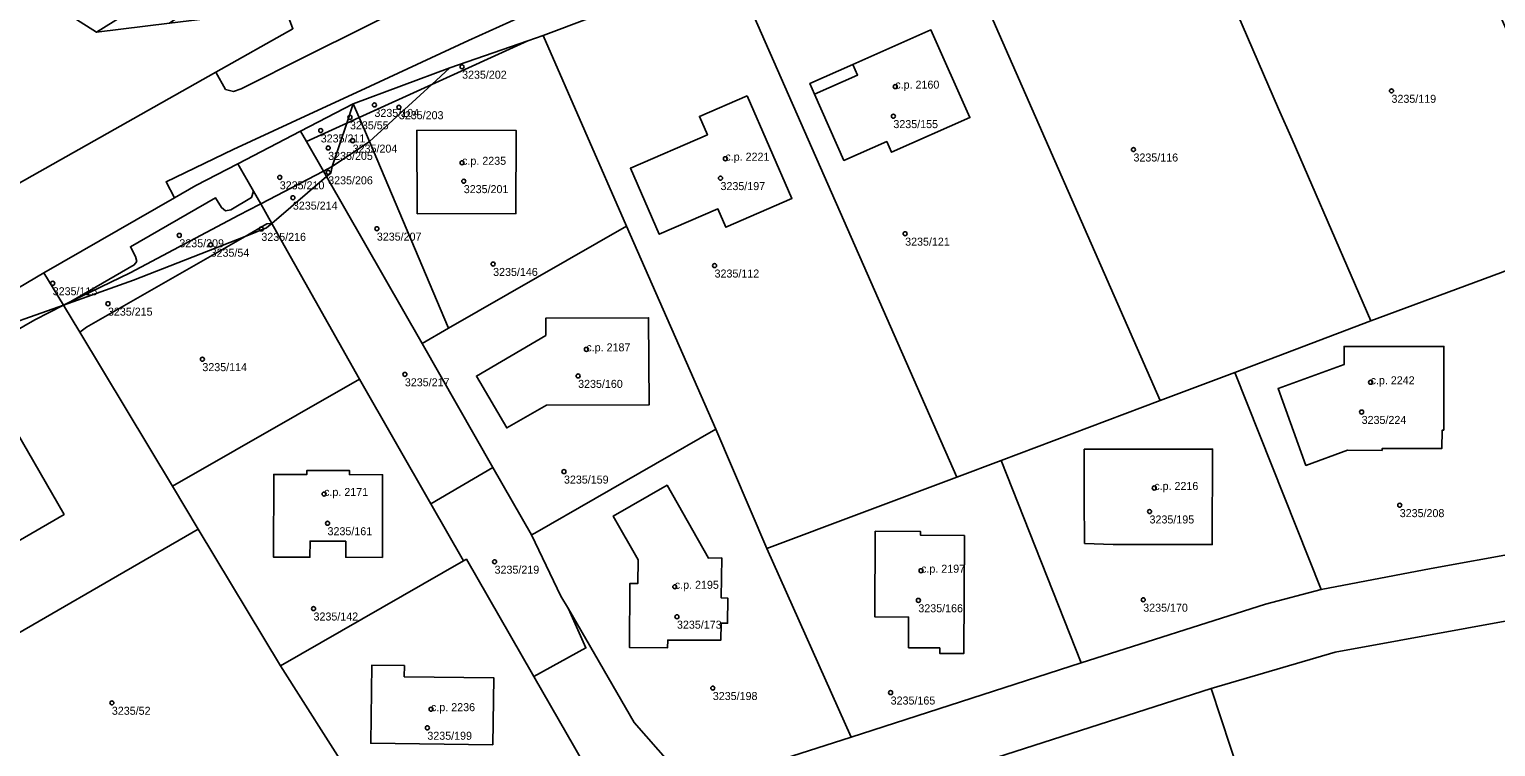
# Model space of a CAD drawing. Extents: x -878211 to -870363, y -1058464 to -1052522.
# Drawn here: x -875591.8 to -875408.6, y -1056545.8 to -1056456.2 of the extents above; entities that cross this region are included whole.
import ezdxf

# ---------------------------------------------------------------- set-up
doc = ezdxf.new("R2010")
doc.units = 0
for name, color, linetype in [('Definiční body', 7, 'Continuous'), ('Polygon budovy', 7, 'Continuous'), ('Polygon parcely', 7, 'Continuous')]:
    doc.layers.add(name, color=color, linetype=linetype)

msp = doc.modelspace()

# ---------------------------------------------------------------- linework, layer by layer
at = {"layer": 'Definiční body'}
for centre in [(-875537.77, -1056460.87994), (-875483.64, -1056463.35994), (-875421.64, -1056463.88994), (-875548.72, -1056465.64994), (-875545.67, -1056465.93994), (-875551.78, -1056467.19994), (-875483.88, -1056467.04994), (-875555.43, -1056468.83994), (-875554.5, -1056471.01994), (-875551.44, -1056470.10994), (-875453.88, -1056471.21994), (-875537.77, -1056472.86994), (-875504.87, -1056472.35994), (-875560.55, -1056474.68994), (-875554.5, -1056474.06994), (-875537.56, -1056475.16994), (-875505.48, -1056474.78994), (-875558.91, -1056477.22994), (-875573.1, -1056481.92994), (-875562.85, -1056481.12994), (-875548.42, -1056481.09994), (-875482.41, -1056481.72994), (-875569.19, -1056483.10994), (-875533.89, -1056485.50994), (-875506.22, -1056485.70994), (-875588.92, -1056487.91994), (-875582.02, -1056490.46994), (-875570.22, -1056497.39994), (-875522.24, -1056496.16994), (-875544.92, -1056499.28994), (-875523.27, -1056499.48994), (-875424.25, -1056500.27994), (-875425.37, -1056503.98994), (-875525.04, -1056511.43994), (-875451.28, -1056513.47994), (-875555.01, -1056514.22994), (-875420.61, -1056515.62994), (-875451.87, -1056516.41994), (-875554.58, -1056517.88994), (-875533.71, -1056522.68994), (-875480.42, -1056523.80994), (-875511.19, -1056525.81994), (-875556.33, -1056528.53994), (-875480.76, -1056527.50994), (-875452.66, -1056527.43994), (-875510.92, -1056529.55994), (-875506.44, -1056538.46994), (-875484.22, -1056539.02994), (-875581.53, -1056540.30994), (-875541.65, -1056541.09994), (-875542.11, -1056543.42994)]:
    msp.add_circle(centre, 0.25, dxfattribs=at)
at = {"layer": 'Polygon budovy'}
for points in [[(-875493.72, -1056464.28), (-875490.06, -1056472.57), (-875484.71, -1056470.22), (-875484.13, -1056471.55), (-875474.32, -1056467.23), (-875479.18, -1056456.27), (-875488.94, -1056460.58), (-875488.35, -1056461.91)], [(-875502.15, -1056464.49), (-875508.11, -1056467.08), (-875507.11, -1056469.36), (-875516.73, -1056473.55), (-875513.14, -1056481.79), (-875505.8, -1056478.62), (-875504.81, -1056480.92), (-875496.56, -1056477.32)], [(-875543.41, -1056468.81), (-875543.37, -1056479.23), (-875531.04, -1056479.22), (-875531.03, -1056468.82)], [(-875527.3, -1056494.43), (-875535.98, -1056499.51), (-875532.19, -1056505.98), (-875527.24, -1056503.12), (-875514.39, -1056503.09), (-875514.46, -1056492.23), (-875527.3, -1056492.26)], [(-875415.11, -1056506.26), (-875415.09, -1056495.8), (-875427.56, -1056495.79), (-875427.57, -1056498.07), (-875435.81, -1056501.07), (-875432.33, -1056510.65), (-875427.15, -1056508.75), (-875422.81, -1056508.79), (-875422.81, -1056508.56), (-875415.34, -1056508.53), (-875415.31, -1056506.26)], [(-875602.58, -1056511.63), (-875607.81, -1056514.65), (-875604.55, -1056520.3), (-875602.89, -1056519.32), (-875600.77, -1056519.82), (-875598.74, -1056523.29), (-875587.49, -1056516.78), (-875593.5, -1056506.38), (-875600.85, -1056510.63)], [(-875460.02, -1056508.62), (-875460.03, -1056514.73), (-875459.99, -1056520.4), (-875456.43, -1056520.54), (-875444.03, -1056520.54), (-875444, -1056508.61)], [(-875556.77, -1056520.11), (-875552.3, -1056520.13), (-875552.3, -1056522.13), (-875547.73, -1056522.15), (-875547.7, -1056511.83), (-875551.85, -1056511.81), (-875551.83, -1056511.31), (-875557.17, -1056511.3), (-875557.17, -1056511.8), (-875561.31, -1056511.78), (-875561.35, -1056522.1), (-875556.78, -1056522.12)], [(-875518.88, -1056516.98), (-875515.76, -1056522.43), (-875515.79, -1056525.4), (-875516.79, -1056525.39), (-875516.83, -1056533.4), (-875512.1, -1056533.43), (-875512.07, -1056532.48), (-875505.42, -1056532.47), (-875505.39, -1056530.37), (-875504.59, -1056530.36), (-875504.58, -1056527.22), (-875505.39, -1056527.21), (-875505.33, -1056522.22), (-875506.96, -1056522.25), (-875512.16, -1056513.14)], [(-875486.19, -1056529.58), (-875481.98, -1056529.6), (-875481.97, -1056533.42), (-875478.08, -1056533.44), (-875478.07, -1056534.16), (-875475.09, -1056534.15), (-875475, -1056519.42), (-875480.51, -1056519.37), (-875480.5, -1056518.9), (-875486.14, -1056518.88)], [(-875533.91, -1056545.56), (-875533.8, -1056537.2), (-875545, -1056537.05), (-875544.98, -1056535.65), (-875549.05, -1056535.61), (-875549.18, -1056545.36)]]:
    msp.add_lwpolyline(points, close=True, dxfattribs=at)
at = {"layer": 'Polygon parcely'}
for points in [[(-875390.07, -1056388.31), (-875408.68, -1056396.75), (-875409.01, -1056395.8), (-875423.82, -1056402), (-875455.84, -1056415.4), (-875475.56, -1056423.67), (-875506.68, -1056436.71), (-875521.62, -1056442.97), (-875536.51, -1056449.35), (-875543.58, -1056452.75), (-875557.08, -1056459.48), (-875565.39, -1056463.63), (-875566.35, -1056463.96), (-875567.32, -1056463.71), (-875568.53, -1056461.56), (-875598.32, -1056478.33)], [(-875798.29, -1056645.22), (-875745.74, -1056604.33), (-875700.24, -1056569.27), (-875697.39, -1056567.38), (-875687.84, -1056558.78), (-875663.09, -1056536.13), (-875636.28, -1056514.98), (-875620.56, -1056505.05), (-875610.6, -1056498.75), (-875590.01, -1056486.6), (-875573.69, -1056477.23), (-875574.76, -1056475.23), (-875566.36, -1056471.2), (-875559.09, -1056467.85), (-875549.25, -1056463.29), (-875536.95, -1056457.61), (-875520.18, -1056450), (-875504.56, -1056443.43), (-875473.56, -1056430.46), (-875458.61, -1056424.19), (-875420.94, -1056408.41), (-875385.5, -1056393.63)], [(-875385.5, -1056393.63), (-875420.94, -1056408.41), (-875458.61, -1056424.19), (-875473.56, -1056430.46), (-875504.56, -1056443.43), (-875520.18, -1056450), (-875536.95, -1056457.61), (-875549.25, -1056463.29), (-875559.09, -1056467.85), (-875566.36, -1056471.2), (-875574.76, -1056475.23), (-875573.69, -1056477.23), (-875571.04, -1056475.71), (-875565.77, -1056472.98), (-875557.94, -1056468.91), (-875551.38, -1056465.51), (-875539.28, -1056461.02), (-875529.55, -1056457.64), (-875527.63, -1056456.97), (-875515.54, -1056452.4), (-875460.24, -1056430.33), (-875418.32, -1056411.2), (-875386.22, -1056397.14)], [(-875558.91, -1056456.14), (-875568.53, -1056461.56), (-875567.32, -1056463.71), (-875566.35, -1056463.96), (-875565.39, -1056463.63), (-875557.08, -1056459.48), (-875543.58, -1056452.75)], [(-875405.66, -1056521.52), (-875416.67, -1056523.55), (-875430.43, -1056526.16), (-875437.38, -1056528), (-875460.41, -1056535.31), (-875489.15, -1056544.6), (-875509.07, -1056550.98), (-875516.27, -1056542.75), (-875524.48, -1056528.58), (-875522.3, -1056533.46), (-875528.81, -1056537.02), (-875521.59, -1056549.54), (-875520.86, -1056551.86), (-875529.46, -1056557.56), (-875526.89, -1056565.19), (-875499.99, -1056556.51), (-875473.32, -1056547.9), (-875444.19, -1056538.5), (-875428.66, -1056533.97), (-875404.21, -1056529.54)]]:
    msp.add_lwpolyline(points, dxfattribs=at)
for points in [[(-875568.53, -1056461.56), (-875558.91, -1056456.14), (-875559.82, -1056453.69), (-875574.31, -1056455.44), (-875583.46, -1056456.55), (-875592.06, -1056451.07), (-875601.1, -1056440.06), (-875574.64, -1056421.91), (-875575.1, -1056419.93), (-875586.9, -1056426.64), (-875593.3, -1056431.12), (-875612.19, -1056445.54), (-875612.59, -1056448.8), (-875613.76, -1056451.04), (-875611.4, -1056451.27), (-875600.7, -1056473.41), (-875598.32, -1056478.33)], [(-875564.26, -1056442.37), (-875566.6, -1056443.25), (-875573.54, -1056428.13), (-875574.07, -1056424.31), (-875574.64, -1056421.91), (-875601.1, -1056440.06), (-875592.06, -1056451.07), (-875583.46, -1056456.55), (-875563.51, -1056444.15)], [(-875397.84, -1056477.64), (-875408.26, -1056454.03), (-875420.55, -1056425.93), (-875438.06, -1056434.12), (-875445.75, -1056437.14), (-875447.93, -1056437.99), (-875435.75, -1056466.13), (-875434.06, -1056469.97), (-875424.24, -1056492.61), (-875408.01, -1056486.61), (-875395.98, -1056481.86)], [(-875441.23, -1056499.06), (-875424.24, -1056492.61), (-875434.06, -1056469.97), (-875435.75, -1056466.13), (-875447.93, -1056437.99), (-875469.37, -1056446.7), (-875471.06, -1056446.94), (-875474.74, -1056447.47), (-875450.54, -1056502.55)], [(-875562.3, -1056447.27), (-875563.51, -1056444.15), (-875583.46, -1056456.55), (-875574.31, -1056455.44)], [(-875450.54, -1056502.55), (-875474.74, -1056447.47), (-875497.4, -1056449.08), (-875503.27, -1056450.06), (-875475.97, -1056512.14), (-875470.42, -1056510.05)], [(-875503.27, -1056450.06), (-875515.54, -1056452.4), (-875527.63, -1056456.97), (-875517.21, -1056480.8), (-875506.05, -1056506.15), (-875499.68, -1056521.02), (-875475.97, -1056512.14)], [(-875474.32, -1056467.23), (-875479.18, -1056456.27), (-875488.94, -1056460.58), (-875494.31, -1056462.95), (-875493.72, -1056464.28), (-875490.06, -1056472.57), (-875484.71, -1056470.22), (-875484.13, -1056471.55)], [(-875474.32, -1056467.23), (-875484.13, -1056471.55), (-875484.71, -1056470.22), (-875490.06, -1056472.57), (-875493.72, -1056464.28), (-875494.31, -1056462.95), (-875488.94, -1056460.58), (-875479.18, -1056456.27)], [(-875517.21, -1056480.8), (-875527.63, -1056456.97), (-875529.55, -1056457.64), (-875541.57, -1056463.11), (-875549.34, -1056470.22), (-875539.46, -1056493.54)], [(-875539.28, -1056461.02), (-875541.57, -1056463.11), (-875529.55, -1056457.64)], [(-875550.64, -1056467.22), (-875541.57, -1056463.11), (-875539.28, -1056461.02), (-875551.38, -1056465.51)], [(-875549.34, -1056470.22), (-875541.57, -1056463.11), (-875550.64, -1056467.22)], [(-875552.19, -1056467.92), (-875551.38, -1056465.51), (-875557.94, -1056468.91), (-875557.21, -1056470.19)], [(-875551.38, -1056465.51), (-875552.19, -1056467.92), (-875550.64, -1056467.22)], [(-875502.15, -1056464.49), (-875496.56, -1056477.32), (-875504.81, -1056480.92), (-875505.8, -1056478.62), (-875513.14, -1056481.79), (-875516.73, -1056473.55), (-875507.11, -1056469.36), (-875508.11, -1056467.08)], [(-875502.15, -1056464.49), (-875508.11, -1056467.08), (-875507.11, -1056469.36), (-875516.73, -1056473.55), (-875513.14, -1056481.79), (-875505.8, -1056478.62), (-875504.81, -1056480.92), (-875496.56, -1056477.32)], [(-875554.01, -1056473.35), (-875549.34, -1056470.22), (-875550.64, -1056467.22), (-875552.19, -1056467.92)], [(-875557.94, -1056468.91), (-875565.77, -1056472.98), (-875563.82, -1056476.43), (-875562.93, -1056478.01), (-875555.08, -1056473.91), (-875557.21, -1056470.19)], [(-875557.21, -1056470.19), (-875555.08, -1056473.91), (-875554.01, -1056473.35), (-875552.19, -1056467.92)], [(-875543.41, -1056468.81), (-875543.37, -1056479.23), (-875531.04, -1056479.22), (-875531.03, -1056468.82)], [(-875543.41, -1056468.81), (-875531.03, -1056468.82), (-875531.04, -1056479.22), (-875543.37, -1056479.23)], [(-875542.77, -1056495.43), (-875539.46, -1056493.54), (-875549.34, -1056470.22), (-875554.01, -1056473.35), (-875554.19, -1056474.17), (-875554.69, -1056474.59)], [(-875573.69, -1056477.23), (-875590.01, -1056486.6), (-875587.58, -1056490.64), (-875586.67, -1056490.2), (-875578.73, -1056485.62), (-875578.43, -1056485.21), (-875578.56, -1056484.59), (-875579.21, -1056483.36), (-875568.59, -1056477.23), (-875567.85, -1056478.46), (-875567.33, -1056478.85), (-875566.68, -1056478.74), (-875564.08, -1056477.22), (-875563.82, -1056476.43), (-875565.77, -1056472.98), (-875571.04, -1056475.71)], [(-875561.55, -1056480.45), (-875554.69, -1056474.59), (-875555.08, -1056473.91), (-875562.93, -1056478.01)], [(-875550.59, -1056499.9), (-875541.68, -1056515.46), (-875533.91, -1056510.91), (-875542.77, -1056495.43), (-875554.69, -1056474.59), (-875561.55, -1056480.45), (-875560.01, -1056483.19)], [(-875554.69, -1056474.59), (-875554.19, -1056474.17), (-875554.01, -1056473.35), (-875555.08, -1056473.91)], [(-875563.82, -1056476.43), (-875564.08, -1056477.22), (-875566.68, -1056478.74), (-875567.33, -1056478.85), (-875567.85, -1056478.46), (-875568.59, -1056477.23), (-875579.21, -1056483.36), (-875578.56, -1056484.59), (-875578.43, -1056485.21), (-875578.73, -1056485.62), (-875586.67, -1056490.2), (-875579.25, -1056486.63), (-875565.65, -1056479.43), (-875563.07, -1056478.08), (-875562.93, -1056478.01)], [(-875578.84, -1056487.54), (-875564.89, -1056482.06), (-875562.18, -1056480.51), (-875561.55, -1056480.45), (-875562.93, -1056478.01), (-875563.07, -1056478.08), (-875565.65, -1056479.43), (-875579.25, -1056486.63), (-875586.67, -1056490.2), (-875587.58, -1056490.64)], [(-875585.55, -1056494.01), (-875573.95, -1056513.27), (-875550.59, -1056499.9), (-875560.01, -1056483.19), (-875561.55, -1056480.45), (-875562.21, -1056481.01), (-875564.89, -1056482.06), (-875584.71, -1056493.41)], [(-875561.55, -1056480.45), (-875562.18, -1056480.51), (-875564.89, -1056482.06), (-875562.21, -1056481.01)], [(-875564.89, -1056482.06), (-875578.84, -1056487.54), (-875587.58, -1056490.64), (-875585.55, -1056494.01), (-875584.71, -1056493.41)], [(-875506.05, -1056506.15), (-875517.21, -1056480.8), (-875539.46, -1056493.54), (-875542.77, -1056495.43), (-875533.91, -1056510.91), (-875529.09, -1056519.34), (-875528.7, -1056519.12)], [(-875395.98, -1056481.86), (-875408.01, -1056486.61), (-875424.24, -1056492.61), (-875441.23, -1056499.06), (-875430.43, -1056526.16), (-875416.67, -1056523.55), (-875405.66, -1056521.52), (-875404.58, -1056517.1)], [(-875620.56, -1056505.05), (-875619.51, -1056506.67), (-875597.99, -1056494.31), (-875587.58, -1056490.64), (-875590.01, -1056486.6), (-875610.6, -1056498.75)], [(-875591.14, -1056492.48), (-875587.58, -1056490.64), (-875597.99, -1056494.31), (-875619.51, -1056506.67), (-875618.53, -1056508.21)], [(-875587.58, -1056490.64), (-875591.14, -1056492.48), (-875618.53, -1056508.21), (-875600.74, -1056535.95), (-875570.74, -1056518.6), (-875573.95, -1056513.27), (-875585.55, -1056494.01)], [(-875527.24, -1056503.12), (-875514.39, -1056503.09), (-875514.46, -1056492.23), (-875527.3, -1056492.26), (-875527.3, -1056494.43), (-875535.98, -1056499.51), (-875532.19, -1056505.98)], [(-875527.24, -1056503.12), (-875532.19, -1056505.98), (-875535.98, -1056499.51), (-875527.3, -1056494.43), (-875527.3, -1056492.26), (-875514.46, -1056492.23), (-875514.39, -1056503.09)], [(-875415.11, -1056506.26), (-875415.31, -1056506.26), (-875415.34, -1056508.53), (-875422.81, -1056508.56), (-875422.81, -1056508.79), (-875427.15, -1056508.75), (-875432.33, -1056510.65), (-875435.81, -1056501.07), (-875427.57, -1056498.07), (-875427.56, -1056495.79), (-875415.09, -1056495.8)], [(-875415.11, -1056506.26), (-875415.09, -1056495.8), (-875427.56, -1056495.79), (-875427.57, -1056498.07), (-875435.81, -1056501.07), (-875432.33, -1056510.65), (-875427.15, -1056508.75), (-875422.81, -1056508.79), (-875422.81, -1056508.56), (-875415.34, -1056508.53), (-875415.31, -1056506.26)], [(-875537.6, -1056522.59), (-875541.68, -1056515.46), (-875550.59, -1056499.9), (-875573.95, -1056513.27), (-875570.74, -1056518.6), (-875560.46, -1056535.68)], [(-875441.23, -1056499.06), (-875450.54, -1056502.55), (-875470.42, -1056510.05), (-875460.41, -1056535.31), (-875437.38, -1056528), (-875430.43, -1056526.16)], [(-875489.15, -1056544.6), (-875499.68, -1056521.02), (-875506.05, -1056506.15), (-875528.7, -1056519.12), (-875529.09, -1056519.34), (-875525.41, -1056526.97), (-875524.48, -1056528.58), (-875516.27, -1056542.75), (-875509.07, -1056550.98)], [(-875602.58, -1056511.63), (-875607.81, -1056514.65), (-875604.55, -1056520.3), (-875601.78, -1056525.01), (-875598.74, -1056523.29), (-875587.49, -1056516.78), (-875593.5, -1056506.38), (-875600.85, -1056510.63), (-875601.6, -1056509.33), (-875603.33, -1056510.34)], [(-875602.58, -1056511.63), (-875603.33, -1056510.34), (-875601.6, -1056509.33), (-875600.85, -1056510.63), (-875593.5, -1056506.38), (-875587.49, -1056516.78), (-875598.74, -1056523.29), (-875601.78, -1056525.01), (-875604.55, -1056520.3), (-875607.81, -1056514.65)], [(-875460.02, -1056508.62), (-875444, -1056508.61), (-875444.03, -1056520.54), (-875456.43, -1056520.54), (-875459.99, -1056520.4), (-875460.03, -1056514.73)], [(-875460.02, -1056508.62), (-875460.03, -1056514.73), (-875459.99, -1056520.4), (-875456.43, -1056520.54), (-875444.03, -1056520.54), (-875444, -1056508.61)], [(-875547.73, -1056522.15), (-875547.7, -1056511.83), (-875551.85, -1056511.81), (-875551.83, -1056511.31), (-875557.17, -1056511.3), (-875557.17, -1056511.8), (-875561.31, -1056511.78), (-875561.35, -1056522.1), (-875556.78, -1056522.12), (-875556.77, -1056520.11), (-875552.3, -1056520.13), (-875552.3, -1056522.13)], [(-875547.73, -1056522.15), (-875552.3, -1056522.13), (-875552.3, -1056520.13), (-875556.77, -1056520.11), (-875556.78, -1056522.12), (-875561.35, -1056522.1), (-875561.31, -1056511.78), (-875557.17, -1056511.8), (-875557.17, -1056511.3), (-875551.83, -1056511.31), (-875551.85, -1056511.81), (-875547.7, -1056511.83)], [(-875529.09, -1056519.34), (-875533.91, -1056510.91), (-875541.68, -1056515.46), (-875537.6, -1056522.59), (-875537.23, -1056522.38), (-875528.97, -1056536.73), (-875528.81, -1056537.02), (-875522.3, -1056533.46), (-875524.48, -1056528.58), (-875525.41, -1056526.97)], [(-875499.68, -1056521.02), (-875489.15, -1056544.6), (-875460.41, -1056535.31), (-875470.42, -1056510.05), (-875475.97, -1056512.14)], [(-875512.16, -1056513.14), (-875506.96, -1056522.25), (-875505.33, -1056522.22), (-875505.39, -1056527.21), (-875504.58, -1056527.22), (-875504.59, -1056530.36), (-875505.39, -1056530.37), (-875505.42, -1056532.47), (-875512.07, -1056532.48), (-875512.1, -1056533.43), (-875516.83, -1056533.4), (-875516.79, -1056525.39), (-875515.79, -1056525.4), (-875515.76, -1056522.43), (-875518.88, -1056516.98)], [(-875512.16, -1056513.14), (-875518.88, -1056516.98), (-875515.76, -1056522.43), (-875515.79, -1056525.4), (-875516.79, -1056525.39), (-875516.83, -1056533.4), (-875512.1, -1056533.43), (-875512.07, -1056532.48), (-875505.42, -1056532.47), (-875505.39, -1056530.37), (-875504.59, -1056530.36), (-875504.58, -1056527.22), (-875505.39, -1056527.21), (-875505.33, -1056522.22), (-875506.96, -1056522.25)], [(-875600.74, -1056535.95), (-875581.32, -1056565.73), (-875551.66, -1056549.51), (-875560.46, -1056535.68), (-875570.74, -1056518.6)], [(-875478.08, -1056533.44), (-875481.97, -1056533.42), (-875481.98, -1056529.6), (-875486.19, -1056529.58), (-875486.14, -1056518.88), (-875480.5, -1056518.9), (-875480.51, -1056519.37), (-875475, -1056519.42), (-875475.09, -1056534.15), (-875478.07, -1056534.16)], [(-875478.08, -1056533.44), (-875478.07, -1056534.16), (-875475.09, -1056534.15), (-875475, -1056519.42), (-875480.51, -1056519.37), (-875480.5, -1056518.9), (-875486.14, -1056518.88), (-875486.19, -1056529.58), (-875481.98, -1056529.6), (-875481.97, -1056533.42)], [(-875528.97, -1056536.73), (-875537.23, -1056522.38), (-875537.6, -1056522.59), (-875560.46, -1056535.68), (-875551.66, -1056549.51), (-875544.46, -1056562.26), (-875529.46, -1056557.56), (-875520.86, -1056551.86), (-875521.59, -1056549.54), (-875528.81, -1056537.02)], [(-875436.93, -1056560.51), (-875402, -1056549.67), (-875402.96, -1056545.79), (-875387.66, -1056537.5), (-875373.68, -1056529.92), (-875366.97, -1056524.91), (-875367.31, -1056523.91), (-875404.21, -1056529.54), (-875428.66, -1056533.97), (-875444.19, -1056538.5)], [(-875533.91, -1056545.56), (-875549.18, -1056545.36), (-875549.05, -1056535.61), (-875544.98, -1056535.65), (-875545, -1056537.05), (-875533.8, -1056537.2)], [(-875533.91, -1056545.56), (-875533.8, -1056537.2), (-875545, -1056537.05), (-875544.98, -1056535.65), (-875549.05, -1056535.61), (-875549.18, -1056545.36)], [(-875473.32, -1056547.9), (-875465.78, -1056571.2), (-875445.19, -1056563.07), (-875436.93, -1056560.51), (-875444.19, -1056538.5)]]:
    msp.add_lwpolyline(points, close=True, dxfattribs=at)

# ---------------------------------------------------------------- texts
at = {"layer": 'Definiční body'}
for s, p in [('3235/202', (-875537.77, -1056462.369)), ('c.p. 2160', (-875483.64, -1056463.61)), ('3235/119', (-875421.64, -1056465.379)), ('3235/55', (-875551.78, -1056468.689)), ('3235/104', (-875548.72, -1056467.139)), ('3235/203', (-875545.67, -1056467.429)), ('3235/155', (-875483.88, -1056468.539)), ('3235/211', (-875555.43, -1056470.329)), ('3235/205', (-875554.5, -1056472.509)), ('3235/204', (-875551.44, -1056471.599)), ('c.p. 2235', (-875537.77, -1056473.12)), ('c.p. 2221', (-875504.87, -1056472.61)), ('3235/116', (-875453.88, -1056472.709)), ('3235/210', (-875560.55, -1056476.179)), ('3235/206', (-875554.5, -1056475.559)), ('3235/201', (-875537.56, -1056476.659)), ('3235/197', (-875505.48, -1056476.279)), ('3235/214', (-875558.91, -1056478.719)), ('3235/209', (-875573.1, -1056483.419)), ('3235/216', (-875562.85, -1056482.619)), ('3235/207', (-875548.42, -1056482.589)), ('3235/121', (-875482.41, -1056483.219)), ('3235/54', (-875569.19, -1056484.599)), ('3235/146', (-875533.89, -1056486.999)), ('3235/112', (-875506.22, -1056487.199)), ('3235/115', (-875588.92, -1056489.409)), ('3235/215', (-875582.02, -1056491.959)), ('c.p. 2187', (-875522.24, -1056496.419)), ('3235/114', (-875570.22, -1056498.889)), ('3235/217', (-875544.92, -1056500.779)), ('3235/160', (-875523.27, -1056500.979)), ('c.p. 2242', (-875424.25, -1056500.53)), ('3235/224', (-875425.37, -1056505.479)), ('c.p. 2171', (-875555.01, -1056514.48)), ('3235/159', (-875525.04, -1056512.929)), ('c.p. 2216', (-875451.28, -1056513.73)), ('3235/195', (-875451.87, -1056517.909)), ('3235/208', (-875420.61, -1056517.119)), ('3235/161', (-875554.58, -1056519.379)), ('3235/219', (-875533.71, -1056524.179)), ('c.p. 2197', (-875480.42, -1056524.06)), ('c.p. 2195', (-875511.19, -1056526.07)), ('3235/166', (-875480.76, -1056528.999)), ('3235/170', (-875452.66, -1056528.929)), ('3235/142', (-875556.33, -1056530.029)), ('3235/173', (-875510.92, -1056531.049)), ('3235/198', (-875506.44, -1056539.959)), ('3235/52', (-875581.53, -1056541.799)), ('c.p. 2236', (-875541.65, -1056541.35)), ('3235/165', (-875484.22, -1056540.519)), ('3235/199', (-875542.11, -1056544.919))]:
    msp.add_text(s, height=0.999996, dxfattribs=at).set_placement(p)

doc.saveas('drawing.dxf')
